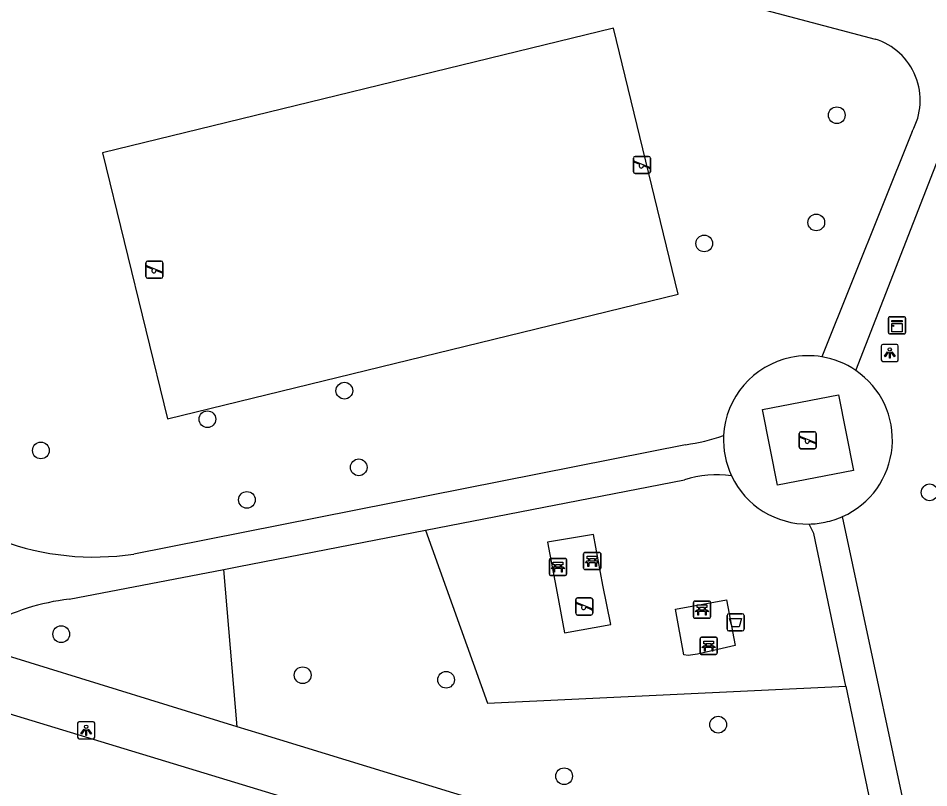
# Model space of a CAD drawing. Extents: x 159822 to 160765, y 380693 to 381634.
# Drawn here: x 160139.7 to 160192.9, y 381068.6 to 381113.5 of the extents above; entities that cross this region are included whole.
import ezdxf

# ---------------------------------------------------------------- set-up
doc = ezdxf.new("R2010")
doc.units = 0
for name, color, linetype in [('IMGEO_Afvalbak', 7, 'Continuous'), ('IMGEO_Bank', 7, 'Continuous'), ('IMGEO_Boom', 7, 'Continuous'), ('IMGEO_Groenvoorziening', 7, 'Continuous'), ('IMGEO_Kast', 7, 'Continuous'), ('IMGEO_Lichtpunt', 7, 'Continuous'), ('IMGEO_Rijbaan_lokaal_open', 7, 'Continuous'), ('IMGEO_Speelvoorziening', 7, 'Continuous'), ('IMGEO_Voetpad_gesloten', 7, 'Continuous'), ('IMGEO_Voetpad_open', 7, 'Continuous')]:
    doc.layers.add(name, color=color, linetype=linetype)

msp = doc.modelspace()

# ---------------------------------------------------------------- linework, layer by layer
at = {"layer": 'IMGEO_Afvalbak'}
for p, q in [((160181.119, 381077.829), (160181.119, 381078.629)), ((160181.119, 381078.629), (160181.119, 381077.829)), ((160181.219, 381078.729), (160182.009, 381078.729)), ((160182.009, 381078.729), (160181.219, 381078.729)), ((160182.109, 381078.629), (160182.109, 381077.829)), ((160182.109, 381077.829), (160182.109, 381078.629)), ((160182.009, 381077.729), (160181.219, 381077.729)), ((160181.219, 381077.729), (160182.009, 381077.729))]:
    msp.add_line(p, q, dxfattribs=at)
msp.add_lwpolyline([(160181.262, 381078.443), (160181.966, 381078.443), (160181.817, 381077.973), (160181.411, 381077.973), (160181.262, 381078.443)], dxfattribs=at)
for centre, start, end in [((160181.219, 381078.629), 90, 180), ((160181.219, 381078.629), 90, 180), ((160182.009, 381078.629), 0, 90), ((160182.009, 381078.629), 360, 90), ((160181.219, 381077.829), 180, 270), ((160181.219, 381077.829), 180, 270), ((160182.009, 381077.829), 270, 0), ((160182.009, 381077.829), 270, 0)]:
    msp.add_arc(centre, 0.1, start, end, dxfattribs=at)
at = {"layer": 'IMGEO_Bank'}
for p, q in [((160172.734, 381081.391), (160172.734, 381082.232)), ((160172.734, 381082.232), (160172.734, 381081.391)), ((160172.809, 381082.316), (160173.65, 381082.316)), ((160173.65, 381082.316), (160172.809, 381082.316)), ((160173.734, 381082.241), (160173.734, 381081.4)), ((160173.734, 381081.4), (160173.734, 381082.241)), ((160170.741, 381081.042), (160170.741, 381081.883)), ((160170.741, 381081.883), (160170.741, 381081.042)), ((160170.816, 381081.967), (160171.657, 381081.967)), ((160171.657, 381081.967), (160170.816, 381081.967)), ((160171.741, 381081.892), (160171.741, 381081.051)), ((160171.741, 381081.051), (160171.741, 381081.892)), ((160173.431, 381081.714), (160173.038, 381081.714)), ((160173.043, 381081.822), (160173.043, 381081.928)), ((160173.087, 381081.928), (160173.087, 381081.822)), ((160173.375, 381081.934), (160173.093, 381081.934)), ((160173.093, 381081.816), (160173.375, 381081.816)), ((160173.381, 381081.822), (160173.381, 381081.928)), ((160173.425, 381081.928), (160173.425, 381081.822)), ((160171.438, 381081.365), (160171.045, 381081.365)), ((160171.05, 381081.473), (160171.05, 381081.579)), ((160171.094, 381081.579), (160171.094, 381081.473)), ((160171.382, 381081.585), (160171.1, 381081.585)), ((160171.1, 381081.467), (160171.382, 381081.467)), ((160171.388, 381081.473), (160171.388, 381081.579)), ((160171.432, 381081.579), (160171.432, 381081.473)), ((160173.659, 381081.316), (160172.818, 381081.316)), ((160172.818, 381081.316), (160173.659, 381081.316)), ((160171.666, 381080.967), (160170.825, 381080.967)), ((160170.825, 381080.967), (160171.666, 381080.967)), ((160179.151, 381078.543), (160179.151, 381079.384)), ((160179.151, 381079.384), (160179.151, 381078.543)), ((160179.226, 381079.468), (160180.067, 381079.468)), ((160180.067, 381079.468), (160179.226, 381079.468)), ((160179.46, 381078.974), (160179.46, 381079.08)), ((160179.504, 381079.08), (160179.504, 381078.974)), ((160179.792, 381079.086), (160179.51, 381079.086)), ((160179.798, 381078.974), (160179.798, 381079.08)), ((160179.842, 381079.08), (160179.842, 381078.974)), ((160180.151, 381079.393), (160180.151, 381078.552)), ((160180.151, 381078.552), (160180.151, 381079.393)), ((160179.848, 381078.866), (160179.455, 381078.866)), ((160179.51, 381078.968), (160179.792, 381078.968)), ((160180.076, 381078.468), (160179.235, 381078.468)), ((160179.235, 381078.468), (160180.076, 381078.468)), ((160179.543, 381076.428), (160179.543, 381077.269)), ((160179.543, 381077.269), (160179.543, 381076.428)), ((160179.618, 381077.353), (160180.459, 381077.353)), ((160180.459, 381077.353), (160179.618, 381077.353)), ((160179.852, 381076.859), (160179.852, 381076.965)), ((160179.896, 381076.965), (160179.896, 381076.859)), ((160180.184, 381076.971), (160179.902, 381076.971)), ((160180.19, 381076.859), (160180.19, 381076.965)), ((160180.234, 381076.965), (160180.234, 381076.859)), ((160180.543, 381077.278), (160180.543, 381076.437)), ((160180.543, 381076.437), (160180.543, 381077.278)), ((160180.24, 381076.751), (160179.847, 381076.751)), ((160179.902, 381076.853), (160180.184, 381076.853)), ((160180.468, 381076.353), (160179.627, 381076.353)), ((160179.627, 381076.353), (160180.468, 381076.353))]:
    msp.add_line(p, q, dxfattribs=at)
for points in [[(160171.044, 381081.585), (160170.958, 381081.585), (160170.958, 381081.746), (160171.521, 381081.746), (160171.521, 381081.585), (160171.438, 381081.585)], [(160172.981, 381081.714), (160172.839, 381081.714), (160172.951, 381081.816), (160173.037, 381081.816)], [(160173.037, 381081.934), (160172.951, 381081.934), (160172.951, 381082.095), (160173.514, 381082.095), (160173.514, 381081.934), (160173.431, 381081.934)], [(160173.031, 381081.707), (160173.031, 381081.5), (160172.988, 381081.5), (160172.988, 381081.707)], [(160173.431, 381081.816), (160173.514, 381081.816), (160173.626, 381081.714), (160173.487, 381081.714)], [(160173.481, 381081.707), (160173.481, 381081.5), (160173.437, 381081.5), (160173.437, 381081.707)], [(160170.988, 381081.365), (160170.846, 381081.365), (160170.958, 381081.467), (160171.044, 381081.467)], [(160171.038, 381081.358), (160171.038, 381081.151), (160170.995, 381081.151), (160170.995, 381081.358)], [(160171.438, 381081.467), (160171.521, 381081.467), (160171.633, 381081.365), (160171.494, 381081.365)], [(160171.488, 381081.358), (160171.488, 381081.151), (160171.444, 381081.151), (160171.444, 381081.358)], [(160179.454, 381079.086), (160179.368, 381079.086), (160179.368, 381079.247), (160179.931, 381079.247), (160179.931, 381079.086), (160179.848, 381079.086)], [(160179.398, 381078.866), (160179.256, 381078.866), (160179.368, 381078.968), (160179.454, 381078.968)], [(160179.448, 381078.859), (160179.448, 381078.652), (160179.405, 381078.652), (160179.405, 381078.859)], [(160179.848, 381078.968), (160179.931, 381078.968), (160180.043, 381078.866), (160179.904, 381078.866)], [(160179.898, 381078.859), (160179.898, 381078.652), (160179.854, 381078.652), (160179.854, 381078.859)], [(160179.846, 381076.971), (160179.76, 381076.971), (160179.76, 381077.132), (160180.323, 381077.132), (160180.323, 381076.971), (160180.24, 381076.971)], [(160179.79, 381076.751), (160179.648, 381076.751), (160179.76, 381076.853), (160179.846, 381076.853)], [(160179.84, 381076.744), (160179.84, 381076.537), (160179.797, 381076.537), (160179.797, 381076.744)], [(160180.24, 381076.853), (160180.323, 381076.853), (160180.435, 381076.751), (160180.296, 381076.751)], [(160180.29, 381076.744), (160180.29, 381076.537), (160180.246, 381076.537), (160180.246, 381076.744)]]:
    msp.add_lwpolyline(points, dxfattribs=at)
for centre, radius, start, end in [((160172.812, 381082.238), 0.0779, 92.4484, 184.2845), ((160172.812, 381082.238), 0.0779, 92.4484, 184.2845), ((160173.656, 381082.238), 0.0779, 2.4484, 94.2845), ((160173.656, 381082.238), 0.0779, 2.4484, 94.2845), ((160170.819, 381081.889), 0.0779, 92.4484, 184.2845), ((160170.819, 381081.889), 0.0779, 92.4484, 184.2845), ((160171.663, 381081.889), 0.0779, 2.4484, 94.2845), ((160171.663, 381081.889), 0.0779, 2.4484, 94.2845), ((160172.981, 381081.707), 0.00671, 2.8957, 87.1043), ((160173.038, 381081.707), 0.00671, 92.8957, 177.1043), ((160173.036, 381081.927), 0.00671, 2.8957, 87.1043), ((160173.036, 381081.823), 0.00671, 272.8957, 357.1043), ((160173.093, 381081.927), 0.00671, 92.8957, 177.1043), ((160173.093, 381081.823), 0.00671, 182.8957, 267.1043), ((160173.375, 381081.927), 0.00671, 2.8957, 87.1043), ((160173.375, 381081.823), 0.00671, 272.8957, 357.1043), ((160173.432, 381081.927), 0.00671, 92.8957, 177.1043), ((160173.432, 381081.823), 0.00671, 182.8957, 267.1043), ((160173.43, 381081.707), 0.00671, 2.8957, 87.1043), ((160173.487, 381081.707), 0.00671, 92.8957, 177.1043), ((160170.988, 381081.358), 0.00671, 2.8957, 87.1043), ((160171.045, 381081.358), 0.00671, 92.8957, 177.1043), ((160171.043, 381081.578), 0.00671, 2.8957, 87.1043), ((160171.043, 381081.474), 0.00671, 272.8957, 357.1043), ((160171.1, 381081.578), 0.00671, 92.8957, 177.1043), ((160171.1, 381081.474), 0.00671, 182.8957, 267.1043), ((160171.382, 381081.578), 0.00671, 2.8957, 87.1043), ((160171.382, 381081.474), 0.00671, 272.8957, 357.1043), ((160171.439, 381081.578), 0.00671, 92.8957, 177.1043), ((160171.439, 381081.474), 0.00671, 182.8957, 267.1043), ((160171.437, 381081.358), 0.00671, 2.8957, 87.1043), ((160171.494, 381081.358), 0.00671, 92.8957, 177.1043), ((160172.812, 381081.394), 0.0779, 182.4484, 274.2845), ((160172.812, 381081.394), 0.0779, 182.4484, 274.2845), ((160173.656, 381081.394), 0.0779, 272.4484, 4.2845), ((160173.656, 381081.394), 0.0779, 272.4484, 4.2845), ((160170.819, 381081.045), 0.0779, 182.4484, 274.2845), ((160170.819, 381081.045), 0.0779, 182.4484, 274.2845), ((160171.663, 381081.045), 0.0779, 272.4484, 4.2845), ((160171.663, 381081.045), 0.0779, 272.4484, 4.2845), ((160179.229, 381079.39), 0.0779, 92.4484, 184.2845), ((160179.229, 381079.39), 0.0779, 92.4484, 184.2845), ((160179.453, 381079.079), 0.00671, 2.8957, 87.1043), ((160179.51, 381079.079), 0.00671, 92.8957, 177.1043), ((160179.792, 381079.079), 0.00671, 2.8957, 87.1043), ((160179.849, 381079.079), 0.00671, 92.8957, 177.1043), ((160180.073, 381079.39), 0.0779, 2.4484, 94.2845), ((160180.073, 381079.39), 0.0779, 2.4484, 94.2845), ((160179.229, 381078.546), 0.0779, 182.4484, 274.2845), ((160179.229, 381078.546), 0.0779, 182.4484, 274.2845), ((160179.398, 381078.859), 0.00671, 2.8957, 87.1043), ((160179.455, 381078.859), 0.00671, 92.8957, 177.1043), ((160179.453, 381078.975), 0.00671, 272.8957, 357.1043), ((160179.51, 381078.975), 0.00671, 182.8957, 267.1043), ((160179.792, 381078.975), 0.00671, 272.8957, 357.1043), ((160179.849, 381078.975), 0.00671, 182.8957, 267.1043), ((160179.847, 381078.859), 0.00671, 2.8957, 87.1043), ((160179.904, 381078.859), 0.00671, 92.8957, 177.1043), ((160180.073, 381078.546), 0.0779, 272.4484, 4.2845), ((160180.073, 381078.546), 0.0779, 272.4484, 4.2845), ((160179.621, 381077.275), 0.0779, 92.4484, 184.2845), ((160179.621, 381077.275), 0.0779, 92.4484, 184.2845), ((160179.845, 381076.964), 0.00671, 2.8957, 87.1043), ((160179.902, 381076.964), 0.00671, 92.8957, 177.1043), ((160180.184, 381076.964), 0.00671, 2.8957, 87.1043), ((160180.241, 381076.964), 0.00671, 92.8957, 177.1043), ((160180.465, 381077.275), 0.0779, 2.4484, 94.2845), ((160180.465, 381077.275), 0.0779, 2.4484, 94.2845), ((160179.621, 381076.431), 0.0779, 182.4484, 274.2845), ((160179.621, 381076.431), 0.0779, 182.4484, 274.2845), ((160179.79, 381076.744), 0.00671, 2.8957, 87.1043), ((160179.847, 381076.744), 0.00671, 92.8957, 177.1043), ((160179.845, 381076.86), 0.00671, 272.8957, 357.1043), ((160179.902, 381076.86), 0.00671, 182.8957, 267.1043), ((160180.184, 381076.86), 0.00671, 272.8957, 357.1043), ((160180.241, 381076.86), 0.00671, 182.8957, 267.1043), ((160180.239, 381076.744), 0.00671, 2.8957, 87.1043), ((160180.296, 381076.744), 0.00671, 92.8957, 177.1043), ((160180.465, 381076.431), 0.0779, 272.4484, 4.2845), ((160180.465, 381076.431), 0.0779, 272.4484, 4.2845)]:
    msp.add_arc(centre, radius, start, end, dxfattribs=at)
at = {"layer": 'IMGEO_Boom'}
for centre in [(160187.529, 381107.861), (160186.331, 381101.598), (160179.785, 381100.369), (160158.754, 381091.764), (160150.75, 381090.098), (160141.02, 381088.274), (160159.593, 381087.285), (160192.954, 381085.823), (160153.062, 381085.383), (160142.209, 381077.537), (160156.318, 381075.136), (160164.697, 381074.873), (160180.597, 381072.249), (160171.594, 381069.234)]:
    msp.add_circle(centre, 0.489, dxfattribs=at)
at = {"layer": 'IMGEO_Groenvoorziening'}
for points in [[(160144.619, 381105.662), (160148.413, 381090.119), (160178.267, 381097.406), (160174.473, 381112.949), (160144.619, 381105.662)], [(160163.493, 381083.612), (160167.111, 381073.51), (160188.051, 381074.489)], [(160173.317, 381083.355), (160170.62, 381082.915), (160171.187, 381079.928), (160171.613, 381077.623), (160174.32, 381078.108), (160173.866, 381080.406), (160173.317, 381083.355)], [(160152.489, 381072.123), (160151.707, 381081.325)], [(160178.103, 381078.997), (160181.079, 381079.536), (160181.586, 381076.878), (160179.381, 381076.377), (160178.846, 381076.287), (160178.591, 381076.329), (160178.103, 381078.997)]]:
    msp.add_lwpolyline(points, dxfattribs=at)
at = {"layer": 'IMGEO_Kast'}
for p, q in [((160190.621, 381096.085), (160191.462, 381096.085)), ((160191.462, 381096.085), (160190.621, 381096.085)), ((160190.546, 381095.16), (160190.546, 381096.001)), ((160190.546, 381096.001), (160190.546, 381095.16)), ((160191.546, 381096.01), (160191.546, 381095.169)), ((160191.546, 381095.169), (160191.546, 381096.01)), ((160191.471, 381095.085), (160190.63, 381095.085)), ((160190.63, 381095.085), (160191.471, 381095.085))]:
    msp.add_line(p, q, dxfattribs=at)
for points in [[(160190.741, 381095.875), (160191.341, 381095.875), (160191.341, 381095.79), (160190.741, 381095.79), (160190.741, 381095.875)], [(160190.741, 381095.7), (160191.341, 381095.7), (160191.341, 381095.211), (160190.741, 381095.211), (160190.741, 381095.7)]]:
    msp.add_lwpolyline(points, dxfattribs=at)
msp.add_circle((160190.825, 381095.549), 0.0377, dxfattribs=at)
for centre, start, end in [((160190.624, 381096.007), 92.4484, 184.2845), ((160190.624, 381096.007), 92.4484, 184.2845), ((160191.468, 381096.007), 2.4484, 94.2845), ((160191.468, 381096.007), 2.4484, 94.2845), ((160190.624, 381095.163), 182.4484, 274.2845), ((160190.624, 381095.163), 182.4484, 274.2845), ((160191.468, 381095.163), 272.4484, 4.2845), ((160191.468, 381095.163), 272.4484, 4.2845)]:
    msp.add_arc(centre, 0.0779, start, end, dxfattribs=at)
at = {"layer": 'IMGEO_Lichtpunt'}
for p, q in [((160191.028, 381094.471), (160190.22, 381094.471)), ((160191.028, 381094.471), (160190.22, 381094.471)), ((160190.126, 381094.376), (160190.126, 381093.569)), ((160190.126, 381094.376), (160190.126, 381093.569)), ((160191.122, 381093.569), (160191.122, 381094.376)), ((160191.122, 381093.569), (160191.122, 381094.376)), ((160190.22, 381093.475), (160191.028, 381093.475)), ((160190.22, 381093.475), (160191.028, 381093.475)), ((160143.169, 381072.327), (160143.169, 381071.52)), ((160143.169, 381072.327), (160143.169, 381071.52)), ((160144.071, 381072.422), (160143.263, 381072.422)), ((160144.071, 381072.422), (160143.263, 381072.422)), ((160144.165, 381071.52), (160144.165, 381072.327)), ((160144.165, 381071.52), (160144.165, 381072.327)), ((160143.263, 381071.426), (160144.071, 381071.426)), ((160143.263, 381071.426), (160144.071, 381071.426))]:
    msp.add_line(p, q, dxfattribs=at)
for points in [[(160190.5, 381094.04), (160190.539, 381094.012), (160190.351, 381093.75), (160190.313, 381093.777), (160190.5, 381094.04)], [(160190.602, 381093.992), (160190.649, 381093.992), (160190.649, 381093.67), (160190.602, 381093.67), (160190.602, 381093.992)], [(160190.712, 381094.012), (160190.75, 381094.039), (160190.937, 381093.777), (160190.898, 381093.749), (160190.712, 381094.012)], [(160143.543, 381071.991), (160143.582, 381071.963), (160143.394, 381071.701), (160143.356, 381071.728), (160143.543, 381071.991)], [(160143.645, 381071.943), (160143.692, 381071.943), (160143.692, 381071.621), (160143.645, 381071.621), (160143.645, 381071.943)], [(160143.755, 381071.963), (160143.793, 381071.99), (160143.98, 381071.728), (160143.941, 381071.7), (160143.755, 381071.963)]]:
    msp.add_lwpolyline(points, dxfattribs=at)
for centre in [(160190.625, 381094.174), (160143.668, 381072.125)]:
    msp.add_circle(centre, 0.0994, dxfattribs=at)
for centre, start, end in [((160190.22, 381094.376), 90, 180), ((160190.22, 381094.376), 90, 180), ((160191.028, 381094.376), 0, 90), ((160191.028, 381094.376), 0, 90), ((160190.22, 381093.569), 180, 270), ((160190.22, 381093.569), 180, 270), ((160191.028, 381093.569), 270, 0), ((160191.028, 381093.569), 270, 360), ((160143.263, 381072.327), 90, 180), ((160143.263, 381072.327), 90, 180), ((160144.071, 381072.327), 0, 90), ((160144.071, 381072.327), 0, 90), ((160143.263, 381071.52), 180, 270), ((160143.263, 381071.52), 180, 270), ((160144.071, 381071.52), 270, 0), ((160144.071, 381071.52), 270, 360)]:
    msp.add_arc(centre, 0.0946, start, end, dxfattribs=at)
at = {"layer": 'IMGEO_Rijbaan_lokaal_open'}
msp.add_lwpolyline([(160108.334, 381082.266), (160168.403, 381064.004)], dxfattribs=at)
at = {"layer": 'IMGEO_Speelvoorziening'}
for p, q in [((160175.645, 381104.559), (160175.645, 381105.359)), ((160175.645, 381105.359), (160175.645, 381104.559)), ((160176.028, 381104.987), (160175.689, 381105.124)), ((160175.714, 381105.184), (160176.59, 381104.831)), ((160175.745, 381105.459), (160176.535, 381105.459)), ((160176.535, 381105.459), (160175.745, 381105.459)), ((160176.635, 381105.359), (160176.635, 381104.559)), ((160176.635, 381104.559), (160176.635, 381105.359)), ((160176.566, 381104.771), (160176.226, 381104.908)), ((160176.535, 381104.459), (160175.745, 381104.459)), ((160175.745, 381104.459), (160176.535, 381104.459)), ((160147.258, 381099.334), (160148.048, 381099.334)), ((160148.048, 381099.334), (160147.258, 381099.334)), ((160147.158, 381098.434), (160147.158, 381099.234)), ((160147.158, 381099.234), (160147.158, 381098.434)), ((160147.541, 381098.862), (160147.202, 381098.999)), ((160147.227, 381099.059), (160148.103, 381098.706)), ((160148.079, 381098.646), (160147.739, 381098.783)), ((160148.148, 381099.234), (160148.148, 381098.434)), ((160148.148, 381098.434), (160148.148, 381099.234)), ((160148.048, 381098.334), (160147.258, 381098.334)), ((160147.258, 381098.334), (160148.048, 381098.334)), ((160185.335, 381088.467), (160185.335, 381089.267)), ((160185.335, 381089.267), (160185.335, 381088.467)), ((160185.435, 381089.367), (160186.225, 381089.367)), ((160186.225, 381089.367), (160185.435, 381089.367)), ((160186.325, 381089.267), (160186.325, 381088.467)), ((160186.325, 381088.467), (160186.325, 381089.267)), ((160185.718, 381088.895), (160185.379, 381089.032)), ((160185.404, 381089.092), (160186.28, 381088.739)), ((160186.256, 381088.679), (160185.916, 381088.816)), ((160186.225, 381088.367), (160185.435, 381088.367)), ((160185.435, 381088.367), (160186.225, 381088.367)), ((160172.376, 381079.656), (160173.166, 381079.656)), ((160173.166, 381079.656), (160172.376, 381079.656)), ((160172.276, 381078.756), (160172.276, 381079.556)), ((160172.276, 381079.556), (160172.276, 381078.756)), ((160172.659, 381079.184), (160172.32, 381079.321)), ((160172.345, 381079.381), (160173.221, 381079.028)), ((160173.197, 381078.968), (160172.857, 381079.105)), ((160173.266, 381079.556), (160173.266, 381078.756)), ((160173.266, 381078.756), (160173.266, 381079.556)), ((160173.166, 381078.656), (160172.376, 381078.656)), ((160172.376, 381078.656), (160173.166, 381078.656))]:
    msp.add_line(p, q, dxfattribs=at)
for centre, radius, start, end in [((160175.745, 381105.359), 0.1, 90, 180), ((160175.745, 381105.359), 0.1, 90, 180), ((160175.702, 381105.154), 0.0327, 68.078, 248.078), ((160176.535, 381105.359), 0.1, 0, 90), ((160176.535, 381105.359), 0.1, 360, 90), ((160176.107, 381104.897), 0.12, 130.9928, 5.1632), ((160176.578, 381104.801), 0.0327, 248.078, 68.078), ((160175.745, 381104.559), 0.1, 180, 270), ((160175.745, 381104.559), 0.1, 180, 270), ((160176.535, 381104.559), 0.1, 270, 0), ((160176.535, 381104.559), 0.1, 270, 0), ((160147.258, 381099.234), 0.1, 90, 180), ((160147.258, 381099.234), 0.1, 90, 180), ((160148.048, 381099.234), 0.1, 0, 90), ((160148.048, 381099.234), 0.1, 360, 90), ((160147.215, 381099.029), 0.0327, 68.078, 248.078), ((160147.62, 381098.772), 0.12, 130.9928, 5.1632), ((160147.258, 381098.434), 0.1, 180, 270), ((160147.258, 381098.434), 0.1, 180, 270), ((160148.048, 381098.434), 0.1, 270, 0), ((160148.048, 381098.434), 0.1, 270, 0), ((160148.091, 381098.676), 0.0327, 248.078, 68.078), ((160185.435, 381089.267), 0.1, 90, 180), ((160185.435, 381089.267), 0.1, 90, 180), ((160186.225, 381089.267), 0.1, 0, 90), ((160186.225, 381089.267), 0.1, 360, 90), ((160185.392, 381089.062), 0.0327, 68.078, 248.078), ((160185.797, 381088.805), 0.12, 130.9928, 5.1632), ((160186.268, 381088.709), 0.0327, 248.078, 68.078), ((160185.435, 381088.467), 0.1, 180, 270), ((160185.435, 381088.467), 0.1, 180, 270), ((160186.225, 381088.467), 0.1, 270, 0), ((160186.225, 381088.467), 0.1, 270, 0), ((160172.376, 381079.556), 0.1, 90, 180), ((160172.376, 381079.556), 0.1, 90, 180), ((160173.166, 381079.556), 0.1, 0, 90), ((160173.166, 381079.556), 0.1, 360, 90), ((160172.333, 381079.351), 0.0327, 68.078, 248.078), ((160172.738, 381079.094), 0.12, 130.9928, 5.1632), ((160172.376, 381078.756), 0.1, 180, 270), ((160172.376, 381078.756), 0.1, 180, 270), ((160173.166, 381078.756), 0.1, 270, 0), ((160173.166, 381078.756), 0.1, 270, 0), ((160173.209, 381078.998), 0.0327, 248.078, 68.078)]:
    msp.add_arc(centre, radius, start, end, dxfattribs=at)
at = {"layer": 'IMGEO_Voetpad_gesloten'}
for points in [[(160141.214, 381125.183), (160149.344, 381123.028), (160153.986, 381121.798), (160189.768, 381112.315)], [(160188.634, 381092.953), (160194.799, 381108.739)], [(160191.937, 381106.914), (160186.664, 381093.742)], [(160178.69, 381088.607), (160146.443, 381082.22)], [(160163.493, 381083.612), (160178.621, 381086.547)], [(160192.758, 381061.248), (160192.634, 381062.086), (160187.866, 381084.407)], [(160188.051, 381074.489), (160186.178, 381083.417), (160185.914, 381083.973)], [(160151.707, 381081.325), (160152.583, 381081.495), (160163.493, 381083.612)], [(160142.68, 381079.573), (160151.707, 381081.325)], [(160188.051, 381074.489), (160190.705, 381061.841)]]:
    msp.add_lwpolyline(points, dxfattribs=at)
for centre, radius, start, end in [((160188.637, 381108.725), 3.764, 331.2405, 72.5196), ((160185.863, 381088.888), 4.92, 55.7188, 80.6282), ((160177.052, 381100.391), 11.897, 277.9143, 288.9427), ((160185.825, 381088.887), 4.917, 177.073, 205.2938), ((160180.52, 381080.671), 6.175, 82.0002, 107.9052), ((160185.872, 381088.878), 4.895, 281.5715, 294.037), ((160185.817, 381088.915), 4.943, 271.1219, 282.1068), ((160144.106, 381097.521), 15.478, 249.5502, 278.6844), ((160143.977, 381067.294), 12.347, 96.0321, 119.3645)]:
    msp.add_arc(centre, radius, start, end, dxfattribs=at)
at = {"layer": 'IMGEO_Voetpad_open'}
for points in [[(160184.064, 381086.234), (160183.185, 381090.673), (160187.626, 381091.527), (160188.51, 381087.095), (160184.064, 381086.234)], [(160152.489, 381072.123), (160136.348, 381077.101)], [(160190.068, 381060.613), (160153.769, 381071.728), (160152.489, 381072.123)]]:
    msp.add_lwpolyline(points, dxfattribs=at)
for centre, radius, start, end in [((160185.821, 381088.885), 4.914, 101.5287, 177.0436), ((160185.865, 381088.895), 4.913, 80.6425, 102.057), ((160185.866, 381088.894), 4.913, 294.0231, 55.7066), ((160185.82, 381088.884), 4.912, 205.2853, 271.0932)]:
    msp.add_arc(centre, radius, start, end, dxfattribs=at)

doc.saveas('drawing.dxf')
